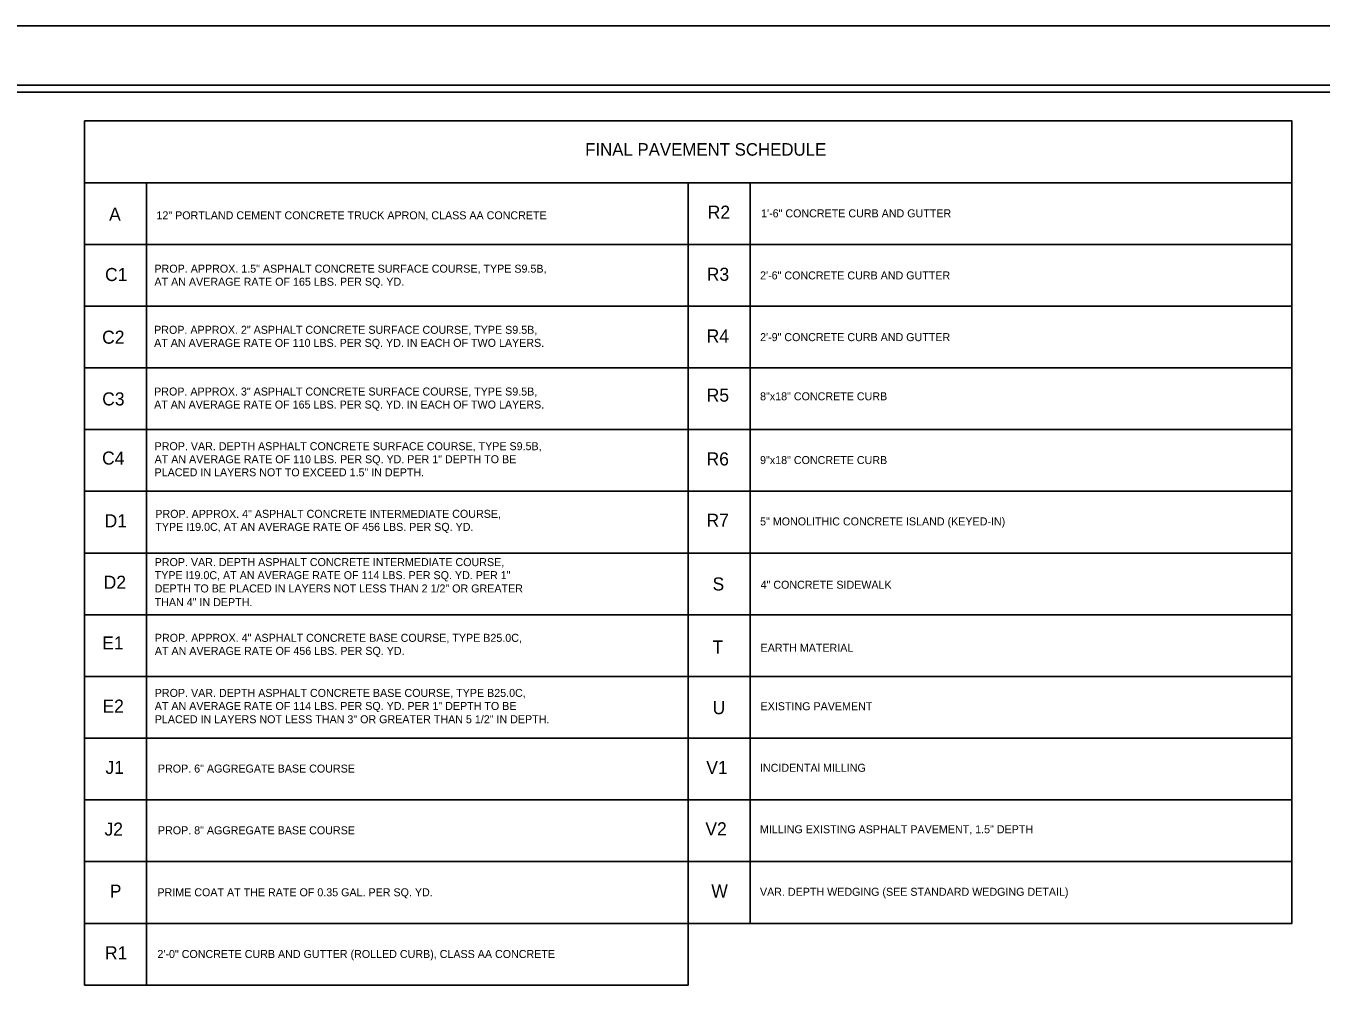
# Model space of a CAD drawing. Extents: x 958711 to 962106, y 831169 to 840840.
# Drawn here: x 959328.8 to 959817.9, y 840474.8 to 840839.7 of the extents above; entities that cross this region are included whole.
import ezdxf

# ---------------------------------------------------------------- set-up
doc = ezdxf.new("R2010")
doc.units = 0
for name, color, linetype in [('Old_Level_1', 7, 'Continuous'), ('Old_Level_19', 7, 'Continuous'), ('Old_Level_21', 7, 'Continuous'), ('Prop Pavement Schedule Description CELL', 7, 'Continuous'), ('Sheet Plot Border Inside CELL', 7, 'Continuous'), ('Sheet Plot Border Outside CELL', 7, 'Continuous'), ('Sheet Typical CELL', 7, 'Continuous')]:
    doc.layers.add(name, color=color, linetype=linetype)

msp = doc.modelspace()

# ---------------------------------------------------------------- linework, layer by layer
at = {"layer": 'Old_Level_1'}
msp.add_line((959351.01, 840780.5), (959351.01, 840757.19), dxfattribs=at)
at = {"layer": 'Old_Level_19'}
msp.add_lwpolyline([(959351.01, 840803.81), (959806.89, 840803.81), (959806.89, 840780.5), (959351.01, 840780.5)], close=True, dxfattribs=at)
for points in [[(959374.32, 840757.19), (959351.01, 840757.19), (959351.01, 840780.5), (959578.95, 840780.5), (959578.95, 840757.19), (959374.32, 840757.19), (959374.32, 840780.5)], [(959602.26, 840757.19), (959578.95, 840757.19), (959578.95, 840780.5), (959806.89, 840780.5), (959806.89, 840757.19), (959602.26, 840757.19), (959602.26, 840780.5)], [(959374.32, 840733.87), (959351.01, 840733.87), (959351.01, 840757.19), (959578.95, 840757.19), (959578.95, 840733.87), (959374.32, 840733.87), (959374.32, 840757.19)], [(959602.26, 840733.87), (959578.95, 840733.87), (959578.95, 840757.19), (959806.89, 840757.19), (959806.89, 840733.87), (959602.26, 840733.87), (959602.26, 840757.19)], [(959374.32, 840710.56), (959351.01, 840710.56), (959351.01, 840733.87), (959578.95, 840733.87), (959578.95, 840710.56), (959374.32, 840710.56), (959374.32, 840733.87)], [(959602.26, 840710.56), (959578.95, 840710.56), (959578.95, 840733.87), (959806.89, 840733.87), (959806.89, 840710.56), (959602.26, 840710.56), (959602.26, 840733.87)], [(959374.32, 840687.25), (959351.01, 840687.25), (959351.01, 840710.56), (959578.95, 840710.56), (959578.95, 840687.25), (959374.32, 840687.25), (959374.32, 840710.56)], [(959602.26, 840687.25), (959578.95, 840687.25), (959578.95, 840710.56), (959806.89, 840710.56), (959806.89, 840687.25), (959602.26, 840687.25), (959602.26, 840710.56)], [(959374.32, 840663.94), (959351.01, 840663.94), (959351.01, 840687.25), (959578.95, 840687.25), (959578.95, 840663.94), (959374.32, 840663.94), (959374.32, 840687.25)], [(959602.26, 840663.94), (959578.95, 840663.94), (959578.95, 840687.25), (959806.89, 840687.25), (959806.89, 840663.94), (959602.26, 840663.94), (959602.26, 840687.25)], [(959374.32, 840640.62), (959351.01, 840640.62), (959351.01, 840663.94), (959578.95, 840663.94), (959578.95, 840640.62), (959374.32, 840640.62), (959374.32, 840663.94)], [(959602.26, 840640.63), (959578.95, 840640.63), (959578.95, 840663.94), (959806.89, 840663.94), (959806.89, 840640.63), (959602.26, 840640.63), (959602.26, 840663.94)], [(959374.32, 840617.31), (959351.01, 840617.31), (959351.01, 840640.62), (959578.95, 840640.62), (959578.95, 840617.31), (959374.32, 840617.31), (959374.32, 840640.62)], [(959602.26, 840617.31), (959578.95, 840617.31), (959578.95, 840640.62), (959806.89, 840640.62), (959806.89, 840617.31), (959602.26, 840617.31), (959602.26, 840640.62)], [(959374.32, 840594), (959351.01, 840594), (959351.01, 840617.31), (959578.95, 840617.31), (959578.95, 840594), (959374.32, 840594), (959374.32, 840617.31)], [(959602.26, 840593.99), (959578.95, 840593.99), (959578.95, 840617.3), (959806.89, 840617.3), (959806.89, 840593.99), (959602.26, 840593.99), (959602.26, 840617.3)], [(959602.26, 840593.99), (959578.95, 840593.99), (959578.95, 840617.3), (959806.89, 840617.3), (959806.89, 840593.99), (959602.26, 840593.99), (959602.26, 840617.3)], [(959374.32, 840570.69), (959351.01, 840570.69), (959351.01, 840594), (959578.95, 840594), (959578.95, 840570.69), (959374.32, 840570.69), (959374.32, 840594)], [(959602.26, 840570.68), (959578.95, 840570.68), (959578.95, 840593.99), (959806.89, 840593.99), (959806.89, 840570.68), (959602.26, 840570.68), (959602.26, 840593.99)], [(959374.32, 840547.38), (959351.01, 840547.38), (959351.01, 840570.69), (959578.95, 840570.69), (959578.95, 840547.38), (959374.32, 840547.38), (959374.32, 840570.69)], [(959602.26, 840547.37), (959578.95, 840547.37), (959578.95, 840570.68), (959806.89, 840570.68), (959806.89, 840547.37), (959602.26, 840547.37), (959602.26, 840570.68)], [(959374.32, 840524.06), (959351.01, 840524.06), (959351.01, 840547.38), (959578.95, 840547.38), (959578.95, 840524.06), (959374.32, 840524.06), (959374.32, 840547.38)], [(959602.26, 840524.06), (959578.95, 840524.06), (959578.95, 840547.37), (959806.89, 840547.37), (959806.89, 840524.06), (959602.26, 840524.06), (959602.26, 840547.37)], [(959374.32, 840500.75), (959351.01, 840500.75), (959351.01, 840524.06), (959578.95, 840524.06), (959578.95, 840500.75), (959374.32, 840500.75), (959374.32, 840524.06)], [(959602.26, 840500.75), (959578.95, 840500.75), (959578.95, 840524.06), (959806.89, 840524.06), (959806.89, 840500.75), (959602.26, 840500.75), (959602.26, 840524.06)], [(959374.32, 840477.44), (959351.01, 840477.44), (959351.01, 840500.75), (959578.95, 840500.75), (959578.95, 840477.44), (959374.32, 840477.44), (959374.32, 840500.75)]]:
    msp.add_lwpolyline(points, dxfattribs=at)
at = {"layer": 'Sheet Plot Border Inside CELL'}
msp.add_lwpolyline([(960390.3, 840817.27), (958723.8, 840817.27), (958723.8, 839762.17), (960390.3, 839762.17)], close=True, dxfattribs=at)
at = {"layer": 'Sheet Plot Border Outside CELL'}
msp.add_lwpolyline([(960394.8, 840839.72), (958710.8, 840839.72), (958710.8, 839739.72), (960394.8, 839739.72)], close=True, dxfattribs=at)
at = {"layer": 'Sheet Typical CELL'}
msp.add_lwpolyline([(960377.8, 840814.72), (958877.8, 840814.72), (958877.8, 839764.72), (960377.8, 839764.72)], close=True, dxfattribs=at)

# ---------------------------------------------------------------- texts
at = {"layer": 'Old_Level_21'}
msp.add_text('FINAL PAVEMENT SCHEDULE', height=4.7486, dxfattribs=at).set_placement((959540, 840790.69))
at = {"layer": 'Prop Pavement Schedule Description CELL'}
for s, height, p in [('A', 4.93, (959360.25, 840766.14)), ('R2', 4.935, (959586.29, 840766.89)), ('12" PORTLAND CEMENT CONCRETE TRUCK APRON, CLASS AA CONCRETE', 3.0212, (959378.13, 840766.66)), ('1\'-6" CONCRETE CURB AND GUTTER', 3.0212, (959606.44, 840767.41)), ('C1', 4.935, (959358.72, 840743.35)), ('PROP. APPROX. 1.5" ASPHALT CONCRETE SURFACE COURSE, TYPE S9.5B, ', 3.0212, (959377.37, 840746.51)), ('R3', 4.935, (959585.94, 840743.44)), ('2\'-6" CONCRETE CURB AND GUTTER', 3.0212, (959606.06, 840743.96)), ('AT AN AVERAGE RATE OF 165 LBS. PER SQ. YD.  ', 3.0212, (959377.37, 840741.58)), ('C2', 4.935, (959357.62, 840719.68)), ('PROP. APPROX. 2" ASPHALT CONCRETE SURFACE COURSE, TYPE S9.5B, ', 3.0212, (959377.25, 840723.42)), ('R4', 4.935, (959585.89, 840720.13)), ('2\'-9" CONCRETE CURB AND GUTTER', 3.0212, (959606.06, 840720.65)), ('AT AN AVERAGE RATE OF 110 LBS. PER SQ. YD. IN EACH OF TWO LAYERS. ', 3.0212, (959377.25, 840718.49)), ('PROP. APPROX. 3" ASPHALT CONCRETE SURFACE COURSE, TYPE S9.5B, ', 3.0212, (959377.25, 840700.11)), ('R5', 4.935, (959585.91, 840697.78)), ('C3', 4.935, (959357.65, 840696.37)), ('AT AN AVERAGE RATE OF 165 LBS. PER SQ. YD. IN EACH OF TWO LAYERS. ', 3.0212, (959377.25, 840695.18)), ('8"x18" CONCRETE CURB', 3.0212, (959606.06, 840698.3)), ('C4', 4.935, (959357.6, 840674.03)), ('PROP. VAR. DEPTH ASPHALT CONCRETE SURFACE COURSE, TYPE S9.5B, ', 3.0212, (959377.42, 840679.46)), ('R6', 4.935, (959585.85, 840673.7)), ('AT AN AVERAGE RATE OF 110 LBS. PER SQ. YD. PER 1" DEPTH TO BE ', 3.0212, (959377.42, 840674.53)), ('9"x18" CONCRETE CURB', 3.0212, (959606.06, 840674.22)), ('PLACED IN LAYERS NOT TO EXCEED 1.5" IN DEPTH.', 3.0212, (959377.42, 840669.6)), ('D1', 4.935, (959358.55, 840650.33)), ('PROP. APPROX. 4" ASPHALT CONCRETE INTERMEDIATE COURSE, ', 3.0212, (959377.7, 840653.91)), ('R7', 4.935, (959585.84, 840650.53)), ('5" MONOLITHIC CONCRETE ISLAND (KEYED-IN)', 3.0212, (959606.06, 840651.05)), ('TYPE I19.0C, AT AN AVERAGE RATE OF 456 LBS. PER SQ. YD. ', 3.0212, (959377.7, 840648.98)), ('PROP. VAR. DEPTH ASPHALT CONCRETE INTERMEDIATE COURSE, ', 3.0212, (959377.45, 840635.68)), ('D2', 4.935, (959358.21, 840627.11)), ('TYPE I19.0C, AT AN AVERAGE RATE OF 114 LBS. PER SQ. YD. PER 1" ', 3.0212, (959377.45, 840630.75)), ('S', 4.93, (959588.11, 840626.48)), ('4" CONCRETE SIDEWALK', 3.0212, (959606.26, 840627.13)), ('DEPTH TO BE PLACED IN LAYERS NOT LESS THAN 2 1/2" OR GREATER ', 3.0212, (959377.45, 840625.73)), ('THAN 4" IN DEPTH.', 3.0212, (959377.45, 840620.55)), ('PROP. APPROX. 4" ASPHALT CONCRETE BASE COURSE, TYPE B25.0C, ', 3.0212, (959377.52, 840607.08)), ('E1', 4.935, (959357.65, 840604.2)), ('AT AN AVERAGE RATE OF 456 LBS. PER SQ. YD. ', 3.0212, (959377.52, 840602.15)), ('T', 4.93, (959588.08, 840602.66)), ('EARTH MATERIAL', 3.0212, (959606.25, 840603.32)), ('E2', 4.935, (959357.75, 840580.32)), ('PROP. VAR. DEPTH ASPHALT CONCRETE BASE COURSE, TYPE B25.0C, ', 3.0212, (959377.49, 840586.27)), ('AT AN AVERAGE RATE OF 114 LBS. PER SQ. YD. PER 1" DEPTH TO BE ', 3.0212, (959377.49, 840581.34)), ('U', 4.93, (959588.14, 840579.75)), ('EXISTING PAVEMENT', 3.0212, (959606.25, 840581.24)), ('PLACED IN LAYERS NOT LESS THAN 3" OR GREATER THAN 5 1/2" IN DEPTH. ', 3.0212, (959377.49, 840576.32)), ('J1', 4.935, (959358.87, 840557.19)), ('V1', 4.935, (959585.74, 840557.13)), ('INCIDENTAl MILLING ', 3.0212, (959606.01, 840558)), ('PROP. 6" AGGREGATE BASE COURSE', 3.0212, (959378.68, 840557.7)), ('J2', 4.935, (959358.52, 840533.87)), ('PROP. 8" AGGREGATE BASE COURSE', 3.0212, (959378.68, 840534.39)), ('V2', 4.935, (959585.39, 840533.99)), ('MILLING EXISTING ASPHALT PAVEMENT, 1.5" DEPTH', 3.0212, (959606.01, 840534.77)), ('P', 4.93, (959360.51, 840510.46)), ('PRIME COAT AT THE RATE OF 0.35 GAL. PER SQ. YD.', 3.0212, (959378.5, 840510.97)), ('W', 4.93, (959587.65, 840510.5)), ('VAR. DEPTH WEDGING (SEE STANDARD WEDGING DETAIL)', 3.0212, (959606.01, 840511.16)), ('R1', 4.935, (959358.7, 840487.14)), ('2\'-0" CONCRETE CURB AND GUTTER (ROLLED CURB), CLASS AA CONCRETE', 3.0212, (959378.5, 840487.66))]:
    msp.add_text(s, height=height, dxfattribs=at).set_placement(p)

doc.saveas('drawing.dxf')
